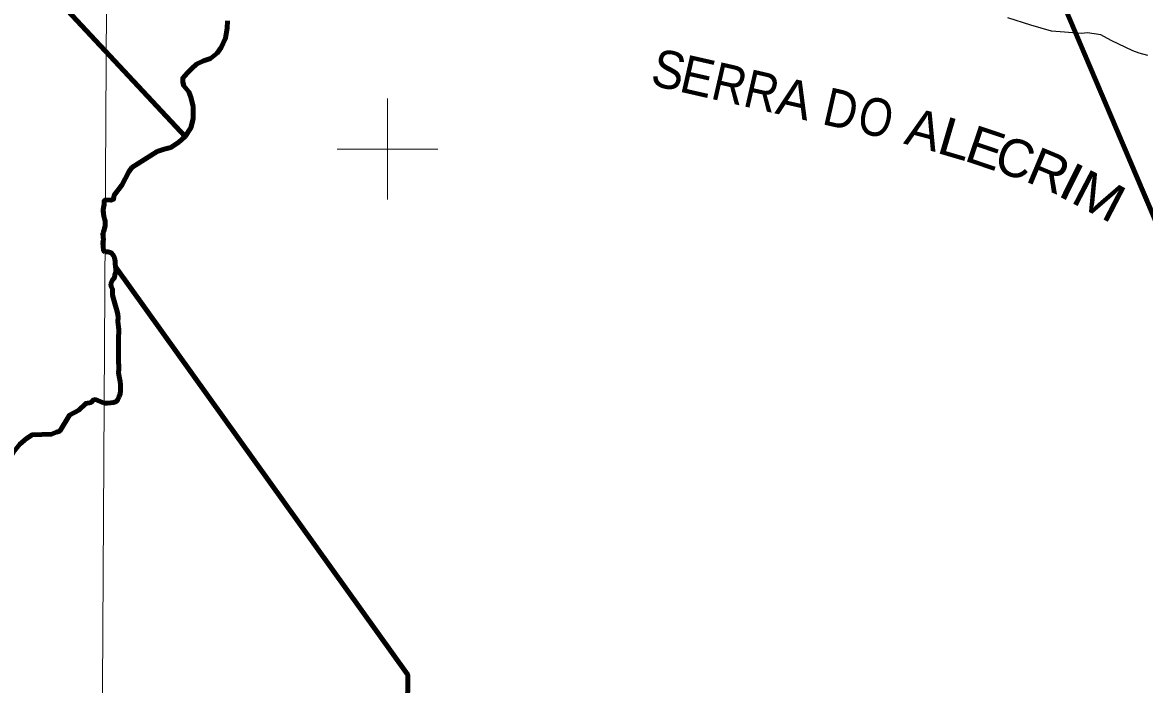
# Model space of a CAD drawing. Extents: x 553962 to 842807, y 8883888 to 9032388.
# Drawn here: x 717768 to 739997, y 8914394 to 8927509 of the extents above; entities that cross this region are included whole.
import ezdxf
from ezdxf.enums import TextEntityAlignment as Align

# ---------------------------------------------------------------- set-up
doc = ezdxf.new("R2010")
doc.units = 0
doc.header["$LTSCALE"] = 200
doc.linetypes.add('DASH_DOUBLE_DOT', pattern=[9.2, 5, -1.2, 0.3, -1.2, 0.3, -1.2])
for name, color, linetype, lineweight in [('1', 7, 'Continuous', 13), ('11', 7, 'DASH_DOUBLE_DOT', 106), ('12', 7, 'Continuous', 25), ('2', 7, 'Continuous', 13), ('24', 7, 'Continuous', 25), ('9', 7, 'Continuous', 90)]:
    doc.layers.add(name, color=color, linetype=linetype, lineweight=lineweight)
doc.layers.add('45', color=7, linetype='Continuous')

msp = doc.modelspace()

# ---------------------------------------------------------------- linework, layer by layer
at = {"layer": '1'}
msp.add_lwpolyline([(719978.9, 9023574.5), (719561.6, 8949232.2), (719215.6, 8890710.6)], dxfattribs=at)
at = {"layer": '11'}
msp.add_line((719358.5, 8923328.1), (719358.6, 8923326.6), dxfattribs=at)
for points in [[(721828.7, 8927539.1), (721821.3, 8927392.9), (721792.2, 8927195.7), (721704.6, 8927013), (721624.3, 8926903.4), (721492.9, 8926793.8), (721354.2, 8926750), (721217.7, 8926684.8), (721120.7, 8926596.5), (721033.1, 8926501.5), (720945.5, 8926406.6), (720945.5, 8926326.2), (720967.4, 8926253.1), (721062.3, 8926136.2), (721106.1, 8926026.6), (721149.9, 8925843.9), (721149.9, 8925602.8), (721106.1, 8925420.2), (720989.3, 8925252.1), (720865.2, 8925135.2), (720704.7, 8925032.9), (720573.3, 8924996.4), (720434.6, 8924952.6), (719938.3, 8924638.4), (719872.6, 8924550.7), (719734.6, 8924286.8), (719583.5, 8924086.5), (719574.6, 8924006.4), (719516.8, 8923986.4), (719411.8, 8923993.9)], [(719358.6, 8923326.6), (719372.1, 8923197), (719363, 8923148), (719367.5, 8923075.7), (719375.1, 8922983.9), (719405.7, 8922963.6)], [(719405.7, 8922963.6), (719467, 8922963.5), (719527.9, 8922947.8), (719573.3, 8922891.5), (719593.3, 8922845.5), (719608.1, 8922779.2), (719607.8, 8922728.2), (719612.5, 8922677.3), (719617.2, 8922621.2), (719616.8, 8922565.2), (719596.1, 8922509.3), (719590.6, 8922448.2), (719555.4, 8922413.6), (719520.2, 8922331.3), (719524.1, 8922280.4), (719553.5, 8922224.3), (719553.1, 8922173.4), (719552.7, 8922107.2), (719587.5, 8921989.8), (719627.2, 8921846.9), (719642, 8921780.6), (719656.8, 8921724.4), (719661.5, 8921663.3), (719661, 8921586.9), (719665.7, 8921535.9), (719670.4, 8921479.9), (719675.1, 8921423.8), (719674.7, 8921357.6), (719674.3, 8921301.6), (719673.9, 8921240.4), (719673.5, 8921184.4), (719673.1, 8921123.3), (719672.6, 8921057.1), (719672.1, 8920985.7), (719671.7, 8920929.7), (719671.3, 8920863.5), (719670.7, 8920782), (719675.3, 8920705.6), (719674.8, 8920644.4), (719674.4, 8920578.2), (719679.1, 8920527.2), (719693.9, 8920460.9), (719703.7, 8920399.8), (719708.3, 8920328.4), (719707.9, 8920272.4), (719707.5, 8920211.2), (719707.1, 8920155.2), (719681.3, 8920099.3), (719660.5, 8920043.4), (719629.7, 8920002.9), (719573.7, 8919982.9), (719517.6, 8919973.1), (719446.4, 8919968.4), (719388, 8919968.8)], [(719388, 8919968.8), (719217, 8920039.9), (719168.4, 8920030.7), (719126.8, 8919983.7), (719021.9, 8919963.8), (718888.7, 8919829.8), (718888.7, 8919829.8)], [(718888.7, 8919829.8), (718698.9, 8919728.1), (718508.1, 8919414.8), (718441.7, 8919396.1), (718342.3, 8919352.7), (717962.6, 8919341.8), (717850.2, 8919266.6), (717715.4, 8919155.6), (717584.3, 8918993), (717484.9, 8918843.2), (717433.5, 8918714), (717386.5, 8918633.6), (717343.6, 8918502.1), (717334.1, 8918168.6), (717327.9, 8918103.7)]]:
    msp.add_lwpolyline(points, dxfattribs=at)
msp.add_spline([(719411.8, 8923993.9), (719393.1, 8923985.6), (719389.3, 8923947.6), (719370.3, 8923807.2), (719381.7, 8923678.2), (719408.2, 8923534), (719404.4, 8923473.3), (719358.5, 8923328.1)], degree=3, dxfattribs=at)
at = {"layer": '12'}
msp.add_lwpolyline([(740060.1, 8926851.9), (739892.2, 8926903.1), (739765, 8926949.2), (739337.8, 8927153.8), (739129.4, 8927261.1), (738864.6, 8927302.4), (738747.4, 8927287.3), (738156.6, 8927334.2), (737744.4, 8927452.2), (737286.5, 8927600.7)], dxfattribs=at)
at = {"layer": '2'}
for p, q in [((725000, 8924000), (725000, 8926000)), ((724000, 8925000), (726000, 8925000))]:
    msp.add_line(p, q, dxfattribs=at)
at = {"layer": '24', "lineweight": 53}
msp.add_line((719358.5, 8923328.1), (719358.6, 8923326.6), dxfattribs=at)
for points in [[(721828.7, 8927539.1), (721821.3, 8927392.9), (721792.2, 8927195.7), (721704.6, 8927013), (721624.3, 8926903.4), (721492.9, 8926793.8), (721354.2, 8926750), (721217.7, 8926684.8), (721120.7, 8926596.5), (721033.1, 8926501.5), (720945.5, 8926406.6), (720945.5, 8926326.2), (720967.4, 8926253.1), (721062.3, 8926136.2), (721106.1, 8926026.6), (721149.9, 8925843.9), (721149.9, 8925602.8), (721106.1, 8925420.2), (720989.3, 8925252.1), (720865.2, 8925135.2), (720704.7, 8925032.9), (720573.3, 8924996.4), (720434.6, 8924952.6), (719938.3, 8924638.4), (719872.6, 8924550.7), (719734.6, 8924286.8), (719583.5, 8924086.5), (719574.6, 8924006.4), (719516.8, 8923986.4), (719411.8, 8923993.9)], [(719358.6, 8923326.6), (719372.1, 8923197), (719363, 8923148), (719367.5, 8923075.7), (719375.1, 8922983.9), (719405.7, 8922963.6)], [(719405.7, 8922963.6), (719467, 8922963.5), (719527.9, 8922947.8), (719573.3, 8922891.5), (719593.3, 8922845.5), (719608.1, 8922779.2), (719607.8, 8922728.2), (719612.5, 8922677.3), (719617.2, 8922621.2), (719616.8, 8922565.2), (719596.1, 8922509.3), (719590.6, 8922448.2), (719555.4, 8922413.6), (719520.2, 8922331.3), (719524.1, 8922280.4), (719553.5, 8922224.3), (719553.1, 8922173.4), (719552.7, 8922107.2), (719587.5, 8921989.8), (719627.2, 8921846.9), (719642, 8921780.6), (719656.8, 8921724.4), (719661.5, 8921663.3), (719661, 8921586.9), (719665.7, 8921535.9), (719670.4, 8921479.9), (719675.1, 8921423.8), (719674.7, 8921357.6), (719674.3, 8921301.6), (719673.9, 8921240.4), (719673.5, 8921184.4), (719673.1, 8921123.3), (719672.6, 8921057.1), (719672.1, 8920985.7), (719671.7, 8920929.7), (719671.3, 8920863.5), (719670.7, 8920782), (719675.3, 8920705.6), (719674.8, 8920644.4), (719674.4, 8920578.2), (719679.1, 8920527.2), (719693.9, 8920460.9), (719703.7, 8920399.8), (719708.3, 8920328.4), (719707.9, 8920272.4), (719707.5, 8920211.2), (719707.1, 8920155.2), (719681.3, 8920099.3), (719660.5, 8920043.4), (719629.7, 8920002.9), (719573.7, 8919982.9), (719517.6, 8919973.1), (719446.4, 8919968.4), (719388, 8919968.8)], [(719388, 8919968.8), (719217, 8920039.9), (719168.4, 8920030.7), (719126.8, 8919983.7), (719021.9, 8919963.8), (718888.7, 8919829.8), (718888.7, 8919829.8)], [(718888.7, 8919829.8), (718698.9, 8919728.1), (718508.1, 8919414.8), (718441.7, 8919396.1), (718342.3, 8919352.7), (717962.6, 8919341.8), (717850.2, 8919266.6), (717715.4, 8919155.6)]]:
    msp.add_lwpolyline(points, dxfattribs=at)
msp.add_spline([(719411.8, 8923993.9), (719393.1, 8923985.6), (719389.3, 8923947.6), (719370.3, 8923807.2), (719381.7, 8923678.2), (719408.2, 8923534), (719404.4, 8923473.3), (719358.5, 8923328.1)], degree=3, dxfattribs=at)
at = {"layer": '9'}
for p, q in [((710319.1, 8936704.6), (720989.4, 8925252.2)), ((719358.5, 8923328.1), (719358.6, 8923326.6))]:
    msp.add_line(p, q, dxfattribs=at)
for points in [[(729893.7, 8936109.6), (729893.7, 8936043.8), (730039.7, 8935868.4), (730302.4, 8935656.6), (730346.2, 8935590.8), (730382.7, 8935532.3), (730360.8, 8935422.8), (730360.8, 8935364.3), (730331.6, 8935218.2), (730222.1, 8935094), (730163.7, 8935035.5), (730092.7, 8935013.9), (738115.9, 8928527.7), (740378.1, 8923196.1), (742465.8, 8924928.2)], [(730360.8, 8935364.3), (730353.8, 8935329.2), (730092.7, 8935013.9), (738115.9, 8928527.7), (741055, 8921600.7)], [(721828.7, 8927539.1), (721821.3, 8927392.9), (721792.2, 8927195.7), (721704.6, 8927013), (721624.3, 8926903.4), (721492.9, 8926793.8), (721354.2, 8926750), (721217.7, 8926684.8), (721120.7, 8926596.5), (721033.1, 8926501.5), (720945.5, 8926406.6), (720945.5, 8926326.2), (720967.4, 8926253.1), (721062.3, 8926136.2), (721106.1, 8926026.6), (721149.9, 8925843.9), (721149.9, 8925602.8), (721106.1, 8925420.2), (720989.3, 8925252.1), (720865.2, 8925135.2), (720704.7, 8925032.9), (720573.3, 8924996.4), (720434.6, 8924952.6), (719938.3, 8924638.4), (719872.6, 8924550.7), (719734.6, 8924286.8), (719583.5, 8924086.5), (719574.6, 8924006.4), (719516.8, 8923986.4), (719411.8, 8923993.9)], [(719358.6, 8923326.6), (719372.1, 8923197), (719363, 8923148), (719367.5, 8923075.7), (719375.1, 8922983.9), (719405.7, 8922963.6)], [(719405.7, 8922963.6), (719467, 8922963.5), (719527.9, 8922947.8), (719573.3, 8922891.5), (719593.3, 8922845.5), (719608.1, 8922779.2), (719607.8, 8922728.2), (719612.5, 8922677.3), (719617.2, 8922621.2), (719616.8, 8922565.2), (719596.1, 8922509.3), (719590.6, 8922448.2), (719555.4, 8922413.6), (719520.2, 8922331.3), (719524.1, 8922280.4), (719553.5, 8922224.3), (719553.1, 8922173.4), (719552.7, 8922107.2), (719587.5, 8921989.8), (719627.2, 8921846.9), (719642, 8921780.6), (719656.8, 8921724.4), (719661.5, 8921663.3), (719661, 8921586.9), (719665.7, 8921535.9), (719670.4, 8921479.9), (719675.1, 8921423.8), (719674.7, 8921357.6), (719674.3, 8921301.6), (719673.9, 8921240.4), (719673.5, 8921184.4), (719673.1, 8921123.3), (719672.6, 8921057.1), (719672.1, 8920985.7), (719671.7, 8920929.7), (719671.3, 8920863.5), (719670.7, 8920782), (719675.3, 8920705.6), (719674.8, 8920644.4), (719674.4, 8920578.2), (719679.1, 8920527.2), (719693.9, 8920460.9), (719703.7, 8920399.8), (719708.3, 8920328.4), (719707.9, 8920272.4), (719707.5, 8920211.2), (719707.1, 8920155.2), (719681.3, 8920099.3), (719660.5, 8920043.4), (719629.7, 8920002.9), (719573.7, 8919982.9), (719517.6, 8919973.1), (719446.4, 8919968.4), (719388, 8919968.8)], [(741371.9, 8898310.2), (736775.3, 8899194.4), (730163.4, 8902976.8), (725291.2, 8902898), (725401.2, 8914588.3), (719613.1, 8922670.1)], [(719388, 8919968.8), (719217, 8920039.9), (719168.4, 8920030.7), (719126.8, 8919983.7), (719021.9, 8919963.8), (718888.7, 8919829.8), (718888.7, 8919829.8)], [(718888.7, 8919829.8), (718698.9, 8919728.1), (718508.1, 8919414.8), (718441.7, 8919396.1), (718342.3, 8919352.7), (717962.6, 8919341.8), (717850.2, 8919266.6), (717715.4, 8919155.6), (717584.3, 8918993), (717484.9, 8918843.2), (717433.5, 8918714), (717386.5, 8918633.6), (717343.6, 8918502.1), (717334.1, 8918168.6), (717327.9, 8918103.7)]]:
    msp.add_lwpolyline(points, dxfattribs=at)
msp.add_spline([(719411.8, 8923993.9), (719393.1, 8923985.6), (719389.3, 8923947.6), (719370.3, 8923807.2), (719381.7, 8923678.2), (719408.2, 8923534), (719404.4, 8923473.3), (719358.5, 8923328.1)], degree=3, dxfattribs=at)

# ---------------------------------------------------------------- texts
at = {"layer": '45'}
for s, rotation, width, p in [('S', 347.146, 0.95, (730490.4, 8926205.7)), ('E', 347.146, 0.95, (731062.7, 8926075.1)), ('R', 347.146, 0.9, (731695.4, 8925930.7)), ('R', 347.146, 0.9, (732334, 8925785)), ('D', 347.146, 0.9, (733901.9, 8925427.2)), ('O', 347.146, 0.85, (734593.3, 8925269.5)), ('L', 343.602, 1.15, (736154.6, 8924846.1)), ('E', 341.323, 1.05, (736729.2, 8924668.6)), ('R', 337.335, 1.05, (737958.6, 8924223.9)), ('I', 333.647, 1.2, (738386.3, 8924018.2)), ('M', 332.549, 1.15, (738927.3, 8923739.4))]:
    msp.add_text(s, height=750, rotation=rotation, dxfattribs=dict(at, width=width)).set_placement(p, align=Align.CENTER)
for s, rotation, p in [('A', 347.146, (732985.8, 8925636.3)), ('A', 345.189, (735533, 8925027.2)), ('C', 341.323, (737316.9, 8924470))]:
    msp.add_text(s, height=750, rotation=rotation, dxfattribs=at).set_placement(p, align=Align.CENTER)

doc.saveas('drawing.dxf')
